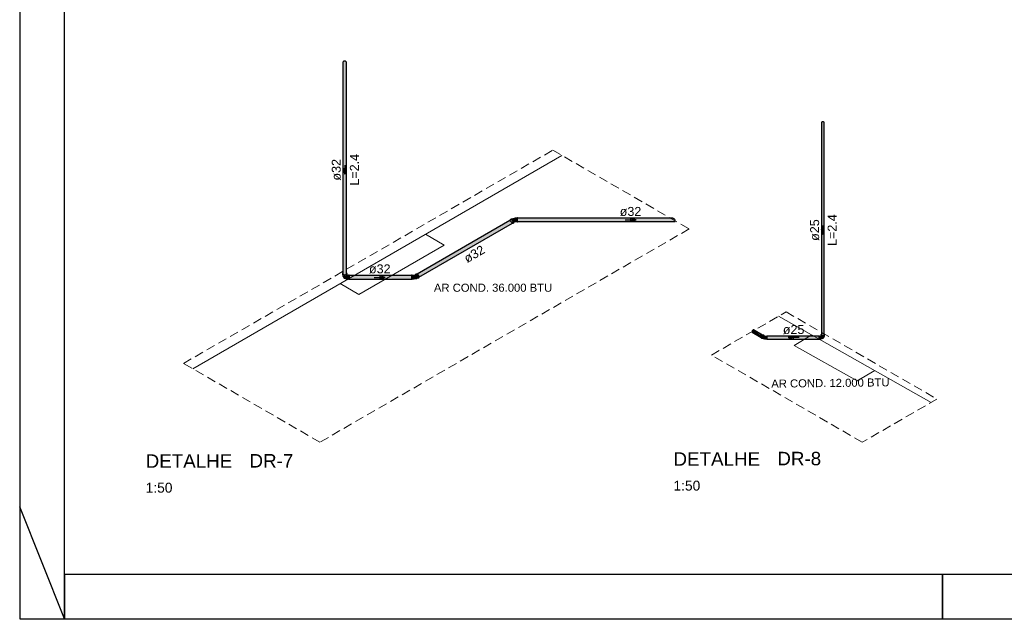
# Model space of a CAD drawing. Header units: millimetres. Extents: x 567 to 934, y -1 to 364.
# Tile 932 of 1056: x 874 to 896, y 60 to 73. Entities that reach past the tile are written whole.
import ezdxf

# ---------------------------------------------------------------- set-up
doc = ezdxf.new("R2010")
doc.units = ezdxf.units.MM
doc.header["$MEASUREMENT"] = 0
doc.linetypes.add('JIS_02_2.0', pattern=[0.3, 0.2, -0.1])
doc.linetypes.add('NULL', pattern=[0])
doc.layers.get('0').update_dxf_attribs({"lineweight": 18})
for name, color, linetype, lineweight in [('A-ANNO-NOTE', 7, 'Continuous', 13), ('A-WALL', 7, 'Continuous', 25), ('AF-Condutos Reúso', 200, 'Continuous', 25), ('AF-Conexões Reúso', 216, 'Continuous', 18), ('AF-Sentido conduto Reúso', 200, 'Continuous', 30), ('AF-Textos conduto Reúso', 7, 'Continuous', 9), ('DI-Área do detalhe', 10, 'JIS_02_2.0', 0), ('Q-SPCQ', 7, 'Continuous', 13), ('Textos', 7, 'Continuous', 9)]:
    doc.layers.add(name, color=color, linetype=linetype, lineweight=lineweight)
doc.layers.add('FOLHA_PADRÃO', color=7, linetype='Continuous')
doc.styles.add('Arial', font='arial.ttf')
doc.styles.add('ArialBlack', font='txt')

# ---------------------------------------------------------------- blocks, each defined once
blk = doc.blocks.new('A2')
at = {"layer": 'FOLHA_PADRÃO', "color": 1}
blk.add_line((1, -42), (0, -39.5), dxfattribs=at)
at = {"layer": 'FOLHA_PADRÃO', "color": 1, "linetype": 'Continuous'}
for p, q in [((1, -42), (1, -41)), ((20.6, -42.008), (20.6, -41.008))]:
    blk.add_line(p, q, dxfattribs=at)
for points in [[(0, -42), (59.4, -42), (59.4, 0), (0, 0), (0, -42)], [(1, -41), (1, -42)], [(20.6, -41.008), (20.6, -42.008)]]:
    blk.add_lwpolyline(points, dxfattribs=at)
at = {"layer": 'FOLHA_PADRÃO', "color": 6, "linetype": 'Continuous'}
blk.add_lwpolyline([(1, -1.008), (58.4, -1.008), (58.4, -41.008), (1, -41.008), (1, -1.008)], dxfattribs=at)

msp = doc.modelspace()

# ---------------------------------------------------------------- hatches: boundary and pattern name
at = {"layer": 'AF-Condutos Reúso', "linetype": 'Continuous'}
for points in [[(881.426, 67.708), (881.442, 67.705), (881.458, 67.706), (881.473, 67.71), (881.483, 67.717), (881.487, 72.446), (881.484, 72.456), (881.476, 72.463), (881.462, 72.469), (881.446, 72.47), (881.43, 72.468), (881.417, 72.462), (881.41, 72.453), (881.409, 72.444), (881.409, 67.724), (881.415, 72.435), (881.415, 67.715)], [(881.409, 67.724), (881.415, 67.715), (881.415, 72.435)], [(881.483, 67.717), (881.487, 67.726), (881.487, 72.446)], [(892.09, 66.382), (892.096, 66.387), (892.096, 66.355), (892.106, 71.085), (892.106, 66.35), (892.131, 66.349), (892.148, 66.359), (892.15, 71.102), (892.147, 71.109), (892.128, 71.118), (892.103, 71.116), (892.09, 71.104)], [(892.096, 66.355), (892.106, 66.35), (892.106, 71.085)], [(892.15, 66.382), (892.15, 71.102), (892.148, 66.388)], [(885.191, 68.859), (885.134, 68.916), (883.075, 67.727), (883.114, 67.66)], [(888.77, 68.967), (885.284, 68.967), (888.786, 68.961)], [(888.786, 68.961), (885.284, 68.961), (888.802, 68.95)], [(888.802, 68.95), (885.284, 68.95), (888.816, 68.935)], [(888.816, 68.935), (885.284, 68.935), (888.825, 68.919)], [(888.825, 68.919), (885.284, 68.919), (888.827, 68.904)], [(888.827, 68.904), (885.284, 68.904), (888.823, 68.894)], [(888.823, 68.894), (885.284, 68.894), (888.813, 68.889)], [(885.307, 68.961), (885.297, 68.961), (885.297, 68.95)], [(885.307, 68.919), (885.307, 68.935), (885.297, 68.919)], [(888.786, 68.961), (885.307, 68.967), (885.307, 68.961)], [(888.802, 68.95), (885.307, 68.961), (885.307, 68.95)], [(888.816, 68.935), (885.307, 68.95), (885.307, 68.935)], [(888.825, 68.919), (885.307, 68.935), (885.307, 68.919)], [(888.827, 68.904), (885.307, 68.919), (885.307, 68.904)], [(888.823, 68.894), (885.307, 68.904), (885.307, 68.894)], [(888.813, 68.889), (885.307, 68.894), (885.307, 68.889)], [(882.952, 67.681), (881.546, 67.686), (881.546, 67.681)], [(881.546, 67.686), (882.941, 67.681), (882.941, 67.686)], [(882.952, 67.669), (881.546, 67.681), (881.546, 67.669)], [(881.546, 67.681), (882.941, 67.669), (882.941, 67.681)], [(881.546, 67.681), (882.941, 67.681), (882.941, 67.681)], [(882.952, 67.654), (881.546, 67.669), (881.546, 67.654)], [(881.546, 67.669), (882.941, 67.654), (882.941, 67.669)], [(881.546, 67.669), (882.941, 67.669), (882.941, 67.669)], [(881.546, 67.654), (882.941, 67.654), (882.941, 67.654)], [(881.546, 67.654), (882.941, 67.638), (882.941, 67.654)], [(882.952, 67.638), (881.546, 67.654), (881.546, 67.638)], [(881.546, 67.638), (882.941, 67.638), (882.941, 67.638)], [(881.546, 67.638), (882.941, 67.624), (882.941, 67.638)], [(882.952, 67.623), (881.546, 67.638), (881.546, 67.623)], [(881.546, 67.623), (882.941, 67.623), (882.941, 67.623)], [(881.546, 67.623), (882.941, 67.613), (882.941, 67.623)], [(882.952, 67.613), (881.546, 67.623), (881.546, 67.613)], [(881.546, 67.613), (882.941, 67.608), (882.941, 67.613)], [(882.952, 67.608), (881.546, 67.613), (881.546, 67.608)], [(881.546, 67.608), (882.941, 67.608), (882.941, 67.608)], [(890.747, 66.32), (890.542, 66.45), (890.54, 66.439), (890.747, 66.319)], [(890.747, 66.319), (890.54, 66.439), (890.745, 66.312)], [(890.746, 66.312), (890.54, 66.439), (890.54, 66.429), (890.746, 66.311)], [(890.745, 66.308), (890.745, 66.311), (890.54, 66.429)], [(890.745, 66.307), (890.54, 66.429), (890.545, 66.423), (890.746, 66.307)], [(890.751, 66.331), (890.548, 66.462), (890.542, 66.45), (890.751, 66.33)], [(890.751, 66.33), (890.542, 66.45), (890.746, 66.321)], [(890.757, 66.342), (890.557, 66.471), (890.548, 66.462), (890.757, 66.341)], [(890.757, 66.341), (890.548, 66.462), (890.75, 66.332)], [(890.765, 66.351), (890.566, 66.476), (890.557, 66.471), (890.764, 66.351)], [(890.763, 66.351), (890.557, 66.471), (890.757, 66.343)], [(890.771, 66.357), (890.566, 66.476), (890.764, 66.352)], [(890.772, 66.357), (890.574, 66.476), (890.566, 66.476), (890.772, 66.357)], [(890.776, 66.36), (890.574, 66.476), (890.771, 66.358)], [(892.09, 66.383), (892.09, 66.361), (892.096, 66.355), (892.096, 66.385)], [(890.869, 66.331), (892.04, 66.329), (892.04, 66.331)], [(890.877, 66.329), (890.869, 66.329), (890.869, 66.323), (890.877, 66.323)], [(890.869, 66.329), (892.04, 66.323), (892.04, 66.329)], [(890.869, 66.322), (892.04, 66.312), (892.04, 66.323)], [(890.877, 66.322), (890.869, 66.322), (890.869, 66.312)], [(890.869, 66.312), (892.04, 66.3), (892.04, 66.312)], [(890.869, 66.299), (892.04, 66.287), (892.04, 66.3)], [(890.869, 66.287), (892.04, 66.277), (892.04, 66.287)], [(890.869, 66.277), (892.04, 66.271), (892.04, 66.277)], [(890.869, 66.271), (892.04, 66.27), (892.04, 66.271)], [(892.04, 66.329), (890.877, 66.331), (890.877, 66.329)], [(892.04, 66.323), (890.877, 66.329), (890.877, 66.323)], [(892.04, 66.323), (890.877, 66.323), (890.877, 66.322)], [(892.04, 66.312), (890.877, 66.322), (890.877, 66.312)], [(892.04, 66.3), (890.877, 66.312), (890.877, 66.3)], [(892.04, 66.312), (890.877, 66.312), (890.877, 66.312)], [(892.04, 66.3), (890.877, 66.3), (890.877, 66.299)], [(892.04, 66.287), (890.877, 66.299), (890.877, 66.287)], [(892.04, 66.277), (890.877, 66.287), (890.877, 66.277)], [(892.04, 66.271), (890.877, 66.277), (890.877, 66.271)], [(892.04, 66.27), (890.877, 66.271), (890.877, 66.27)]]:
    msp.add_hatch(color=201, dxfattribs=at).paths.add_polyline_path(points)
at = {"layer": 'AF-Conexões Reúso', "linetype": 'Continuous'}
for points in [[(885.19, 68.854), (885.208, 68.853), (885.215, 68.857), (885.225, 68.871), (885.221, 68.905), (885.207, 68.929), (885.189, 68.945), (885.17, 68.95), (885.155, 68.944), (885.144, 68.922), (885.158, 68.93), (885.202, 68.865), (885.149, 68.895), (885.195, 68.862)], [(885.181, 68.949), (885.216, 68.962), (885.208, 68.963)], [(885.216, 68.962), (885.184, 68.948), (885.201, 68.935), (885.232, 68.953)], [(885.203, 68.935), (885.209, 68.927), (885.239, 68.945)], [(885.254, 68.915), (885.248, 68.923), (885.239, 68.945), (885.209, 68.927), (885.22, 68.907)], [(885.216, 68.938), (885.239, 68.945), (885.232, 68.953), (885.212, 68.942)], [(885.248, 68.913), (885.221, 68.906), (885.223, 68.897)], [(885.255, 68.905), (885.254, 68.915), (885.223, 68.897)], [(885.251, 68.894), (885.255, 68.905), (885.227, 68.888), (885.225, 68.876)], [(885.246, 68.884), (885.254, 68.896), (885.225, 68.875)], [(885.229, 68.963), (885.236, 68.948), (885.248, 68.951), (885.248, 68.965)], [(885.235, 68.893), (885.248, 68.9), (885.237, 68.899)], [(885.297, 68.97), (885.297, 68.973), (885.248, 68.973), (885.248, 68.97)], [(885.248, 68.97), (885.274, 68.967), (885.284, 68.97)], [(885.284, 68.966), (885.259, 68.969), (885.248, 68.965), (885.284, 68.959)], [(885.284, 68.959), (885.248, 68.965), (885.248, 68.957), (885.284, 68.95)], [(885.248, 68.957), (885.248, 68.936), (885.297, 68.924), (885.297, 68.947)], [(885.284, 68.927), (885.248, 68.936), (885.251, 68.925)], [(885.297, 68.894), (885.297, 68.913), (885.248, 68.913), (885.248, 68.903)], [(885.248, 68.894), (885.284, 68.897), (885.248, 68.903)], [(885.25, 68.888), (885.297, 68.888), (885.297, 68.894), (885.254, 68.894)], [(885.251, 68.924), (885.284, 68.924), (885.284, 68.927)], [(885.254, 68.913), (885.297, 68.913), (885.297, 68.924), (885.251, 68.924)], [(885.297, 68.885), (885.297, 68.888), (885.252, 68.888)], [(885.254, 68.894), (885.284, 68.894), (885.284, 68.897)], [(885.284, 68.97), (885.284, 68.959), (885.297, 68.957), (885.297, 68.965)], [(885.297, 68.957), (885.284, 68.959), (885.284, 68.95), (885.297, 68.947)], [(885.307, 68.978), (885.297, 68.981), (885.297, 68.889), (885.307, 68.881)], [(881.493, 67.743), (881.499, 67.72), (881.485, 67.706), (881.448, 67.697), (881.404, 67.712), (881.397, 67.72), (881.402, 67.743), (881.397, 67.735), (881.397, 67.711), (881.411, 67.698), (881.434, 67.69), (881.461, 67.69), (881.485, 67.698), (881.499, 67.711), (881.501, 67.727)], [(881.402, 67.743), (881.397, 67.72), (881.407, 67.72), (881.404, 67.713), (881.418, 67.713), (881.412, 67.72), (881.409, 67.743)], [(881.404, 67.712), (881.448, 67.697), (881.485, 67.706), (881.433, 67.705)], [(881.404, 67.702), (881.404, 67.683), (881.409, 67.67), (881.409, 67.698)], [(881.409, 67.698), (881.409, 67.67), (881.415, 67.694)], [(881.496, 67.717), (881.492, 67.719), (881.473, 67.71), (881.478, 67.706)], [(881.479, 67.665), (881.491, 67.676), (881.491, 67.702), (881.486, 67.699)], [(881.479, 67.665), (881.485, 67.697), (881.479, 67.695)], [(881.487, 67.747), (881.484, 67.72), (881.499, 67.72), (881.494, 67.741)], [(881.546, 67.7), (881.536, 67.7), (881.536, 67.607), (881.546, 67.6)], [(882.952, 67.7), (882.941, 67.7), (882.941, 67.608), (882.952, 67.6)], [(883.006, 67.693), (883.05, 67.713), (883.044, 67.714)], [(883.024, 67.704), (883.038, 67.712), (883.06, 67.71), (883.023, 67.695), (883.044, 67.709), (883.023, 67.7), (883.015, 67.693), (883.047, 67.666), (883.056, 67.635), (883.055, 67.626), (883.04, 67.613), (883.047, 67.615), (883.082, 67.635), (883.09, 67.646), (883.092, 67.633), (883.069, 67.626), (883.078, 67.625), (883.093, 67.632), (883.103, 67.646), (883.103, 67.668), (883.093, 67.693), (883.077, 67.713), (883.057, 67.725), (883.033, 67.719)], [(883.023, 67.695), (883.06, 67.71), (883.052, 67.713)], [(883.083, 67.685), (883.052, 67.713), (883.045, 67.71)], [(881.409, 67.67), (881.416, 67.665), (881.416, 67.695)], [(881.416, 67.665), (881.424, 67.691), (881.417, 67.695)], [(881.48, 67.61), (881.491, 67.609), (881.489, 67.674), (881.461, 67.651), (881.457, 67.658), (881.422, 67.656), (881.417, 67.665), (881.425, 67.641), (881.445, 67.623)], [(881.418, 67.668), (881.426, 67.661), (881.426, 67.69)], [(881.427, 67.664), (881.435, 67.689), (881.426, 67.692)], [(881.427, 67.664), (881.436, 67.658), (881.446, 67.689), (881.437, 67.689)], [(881.437, 67.66), (881.448, 67.657), (881.448, 67.693)], [(881.449, 67.661), (881.458, 67.689), (881.448, 67.689)], [(881.449, 67.661), (881.459, 67.658), (881.459, 67.689)], [(881.468, 67.69), (881.459, 67.689), (881.459, 67.658)], [(881.47, 67.661), (881.477, 67.693), (881.47, 67.692), (881.46, 67.659)], [(881.479, 67.669), (881.479, 67.695), (881.471, 67.665)], [(881.492, 67.683), (881.491, 67.676), (881.536, 67.676)], [(881.491, 67.604), (881.536, 67.604), (881.536, 67.676), (881.491, 67.676)], [(881.494, 67.689), (881.492, 67.684), (881.536, 67.689), (881.536, 67.692)], [(881.536, 67.692), (881.494, 67.692), (881.492, 67.689)], [(881.492, 67.684), (881.536, 67.684), (881.536, 67.689)], [(881.492, 67.683), (881.536, 67.676), (881.536, 67.684)], [(882.941, 67.6), (882.952, 67.595), (882.941, 67.607)], [(882.952, 67.689), (883, 67.689), (883.001, 67.692), (882.952, 67.692)], [(883.001, 67.689), (882.952, 67.689), (882.952, 67.684), (883.001, 67.676)], [(882.978, 67.679), (882.952, 67.684), (882.952, 67.676), (882.978, 67.676)], [(882.952, 67.676), (882.952, 67.666), (882.978, 67.666), (882.978, 67.676)], [(882.952, 67.666), (882.952, 67.643), (882.978, 67.643), (882.978, 67.666)], [(882.952, 67.632), (882.978, 67.627), (882.978, 67.643), (882.952, 67.643)], [(882.978, 67.613), (882.978, 67.627), (882.952, 67.632), (882.952, 67.613)], [(883.001, 67.607), (883.001, 67.613), (882.952, 67.613), (882.952, 67.607)], [(882.952, 67.607), (882.952, 67.604), (883.001, 67.604), (883.001, 67.607)], [(883.001, 67.676), (882.978, 67.679), (882.978, 67.676)], [(882.978, 67.676), (882.978, 67.666), (883.001, 67.666), (883.001, 67.676)], [(882.978, 67.666), (882.978, 67.643), (883.001, 67.643), (883.001, 67.666)], [(882.978, 67.627), (883.001, 67.622), (883.001, 67.643), (882.978, 67.643)], [(883.001, 67.613), (883.001, 67.622), (882.978, 67.627), (882.978, 67.613)], [(883.001, 67.659), (883.001, 67.675), (882.995, 67.661)], [(883.031, 67.614), (883.04, 67.613), (883.05, 67.622), (883.052, 67.637), (883.047, 67.666), (883.027, 67.686), (883.001, 67.687), (883.001, 67.617), (883.018, 67.616), (883.012, 67.621), (883.02, 67.628), (883.02, 67.619), (883.001, 67.617), (883.001, 67.611)], [(883.068, 67.627), (883.092, 67.633), (883.092, 67.644)], [(892.09, 66.382), (892.078, 66.366), (892.09, 66.361)], [(892.15, 66.382), (892.148, 66.36), (892.094, 66.357), (892.135, 66.351), (892.118, 66.348), (892.08, 66.36), (892.084, 66.347), (892.109, 66.336), (892.131, 66.336), (892.155, 66.346), (892.161, 66.366)], [(892.089, 66.37), (892.141, 66.387), (892.099, 66.387)], [(890.775, 66.285), (890.752, 66.297), (890.752, 66.314), (890.766, 66.343), (890.783, 66.355), (890.782, 66.362), (890.76, 66.346), (890.749, 66.327), (890.745, 66.308), (890.749, 66.293)], [(890.804, 66.355), (890.788, 66.359), (890.766, 66.343), (890.757, 66.323), (890.759, 66.295), (890.788, 66.279), (890.785, 66.299), (890.792, 66.315), (890.816, 66.333)], [(890.829, 66.323), (890.789, 66.301), (890.787, 66.29)], [(890.805, 66.275), (890.829, 66.271), (890.829, 66.291), (890.818, 66.285), (890.817, 66.277), (890.829, 66.291), (890.829, 66.331), (890.811, 66.331), (890.815, 66.32), (890.804, 66.326), (890.797, 66.319), (890.789, 66.302), (890.789, 66.286)], [(890.829, 66.322), (890.791, 66.282), (890.792, 66.281)], [(890.8, 66.277), (890.829, 66.307), (890.829, 66.32)], [(890.869, 66.333), (890.869, 66.335), (890.829, 66.335)], [(890.829, 66.323), (890.869, 66.323), (890.869, 66.329), (890.848, 66.331), (890.869, 66.333), (890.829, 66.335)], [(890.829, 66.323), (890.829, 66.307), (890.869, 66.307), (890.869, 66.315)], [(890.869, 66.289), (890.869, 66.307), (890.829, 66.307), (890.829, 66.289)], [(890.869, 66.281), (890.869, 66.289), (890.829, 66.289), (890.829, 66.281)], [(890.869, 66.274), (890.869, 66.281), (890.829, 66.281), (890.829, 66.274)], [(890.869, 66.274), (890.829, 66.274), (890.829, 66.269), (890.869, 66.269), (890.869, 66.274), (890.84, 66.273)], [(890.829, 66.269), (890.829, 66.266), (890.869, 66.266), (890.869, 66.269)], [(890.84, 66.323), (890.84, 66.321), (890.869, 66.315), (890.869, 66.323)], [(890.876, 66.335), (890.869, 66.335), (890.869, 66.27), (890.877, 66.263)], [(892.049, 66.342), (892.04, 66.342), (892.049, 66.327)], [(892.04, 66.335), (892.04, 66.277), (892.049, 66.269), (892.049, 66.327)], [(892.04, 66.26), (892.049, 66.26), (892.04, 66.269)], [(892.085, 66.335), (892.049, 66.335), (892.049, 66.333), (892.08, 66.33)], [(892.085, 66.269), (892.085, 66.329), (892.049, 66.333), (892.049, 66.274)], [(892.049, 66.266), (892.085, 66.266), (892.085, 66.269), (892.049, 66.274)], [(892.085, 66.33), (892.09, 66.32), (892.093, 66.336)], [(892.099, 66.273), (892.119, 66.282), (892.137, 66.295), (892.147, 66.317), (892.101, 66.308), (892.085, 66.319), (892.085, 66.273)], [(892.094, 66.34), (892.09, 66.32), (892.095, 66.315)], [(892.095, 66.339), (892.095, 66.315), (892.101, 66.337)], [(892.101, 66.338), (892.095, 66.315), (892.102, 66.312)], [(892.102, 66.336), (892.102, 66.312), (892.11, 66.336)], [(892.11, 66.336), (892.102, 66.312), (892.111, 66.31), (892.119, 66.335)], [(892.111, 66.312), (892.129, 66.31), (892.129, 66.336), (892.12, 66.335)], [(892.136, 66.337), (892.129, 66.31), (892.137, 66.312)], [(892.136, 66.336), (892.131, 66.336), (892.129, 66.31)], [(892.143, 66.339), (892.137, 66.312), (892.144, 66.315), (892.149, 66.342)], [(892.143, 66.339), (892.137, 66.337), (892.137, 66.312)], [(892.153, 66.345), (892.151, 66.343), (892.15, 66.32), (892.153, 66.324)]]:
    msp.add_hatch(color=213, dxfattribs=at).paths.add_polyline_path(points)

# ---------------------------------------------------------------- linework, layer by layer
at = {"layer": 'A-WALL', "color": 8, "lineweight": 5}
for p, q in [((878.055, 65.608), (886.297, 70.367)), ((891.134, 66.78), (894.542, 64.858))]:
    msp.add_line(p, q, dxfattribs=at)
at = {"layer": 'AF-Condutos Reúso'}
for p, q in [((881.41, 72.453), (881.409, 72.444)), ((881.409, 72.444), (881.409, 67.724)), ((881.417, 72.462), (881.41, 72.453)), ((881.43, 72.468), (881.417, 72.462)), ((881.446, 72.47), (881.43, 72.468)), ((881.462, 72.469), (881.446, 72.47)), ((881.476, 72.463), (881.462, 72.469)), ((881.484, 72.456), (881.476, 72.463)), ((881.487, 72.446), (881.484, 72.456)), ((881.487, 67.747), (881.487, 72.446)), ((892.094, 71.11), (892.09, 71.104)), ((892.09, 71.104), (892.09, 66.369)), ((892.103, 71.116), (892.094, 71.11)), ((892.115, 71.118), (892.103, 71.116)), ((892.128, 71.118), (892.115, 71.118)), ((892.139, 71.115), (892.128, 71.118)), ((892.147, 71.109), (892.139, 71.115)), ((892.15, 71.102), (892.147, 71.109)), ((892.15, 66.385), (892.15, 71.102)), ((885.134, 68.916), (883.065, 67.721)), ((883.104, 67.654), (885.191, 68.859)), ((885.191, 68.859), (885.134, 68.916)), ((885.187, 68.947), (885.144, 68.922)), ((888.77, 68.967), (885.284, 68.967)), ((885.307, 68.889), (888.813, 68.889)), ((888.781, 68.963), (888.77, 68.967)), ((888.786, 68.961), (888.781, 68.963)), ((888.797, 68.954), (888.786, 68.961)), ((888.802, 68.95), (888.797, 68.954)), ((888.812, 68.94), (888.802, 68.95)), ((888.816, 68.935), (888.812, 68.94)), ((888.813, 68.889), (888.816, 68.891)), ((888.822, 68.924), (888.816, 68.935)), ((888.816, 68.891), (888.823, 68.894)), ((888.825, 68.919), (888.822, 68.924)), ((888.823, 68.894), (888.824, 68.897)), ((888.824, 68.897), (888.827, 68.904)), ((888.827, 68.909), (888.825, 68.919)), ((888.827, 68.904), (888.827, 68.909)), ((881.409, 67.724), (881.415, 67.715)), ((881.415, 67.715), (881.426, 67.708)), ((881.426, 67.708), (881.442, 67.705)), ((881.442, 67.705), (881.458, 67.706)), ((881.458, 67.706), (881.473, 67.71)), ((881.473, 67.71), (881.483, 67.717)), ((881.483, 67.717), (881.487, 67.726)), ((881.487, 67.726), (881.487, 67.747)), ((883.114, 67.66), (883.075, 67.727)), ((881.546, 67.686), (881.546, 67.681)), ((882.941, 67.686), (881.546, 67.686)), ((881.546, 67.681), (881.546, 67.669)), ((881.546, 67.669), (881.546, 67.654)), ((881.546, 67.654), (881.546, 67.638)), ((881.546, 67.638), (881.546, 67.623)), ((881.546, 67.623), (881.546, 67.613)), ((881.546, 67.613), (881.546, 67.608)), ((881.546, 67.608), (882.941, 67.608)), ((890.542, 66.45), (890.54, 66.442)), ((890.54, 66.442), (890.54, 66.439)), ((890.54, 66.439), (890.54, 66.432)), ((890.54, 66.432), (890.54, 66.429)), ((890.54, 66.429), (890.544, 66.424)), ((890.544, 66.453), (890.542, 66.45)), ((890.548, 66.462), (890.544, 66.453)), ((890.544, 66.424), (890.545, 66.423)), ((890.545, 66.423), (890.746, 66.307)), ((890.55, 66.464), (890.548, 66.462)), ((890.557, 66.471), (890.55, 66.464)), ((890.559, 66.472), (890.557, 66.471)), ((890.566, 66.476), (890.559, 66.472)), ((890.568, 66.476), (890.566, 66.476)), ((890.574, 66.476), (890.568, 66.476)), ((890.776, 66.36), (890.574, 66.476)), ((892.15, 66.382), (892.15, 66.385)), ((892.15, 66.382), (892.15, 66.382)), ((892.15, 66.367), (892.15, 66.382)), ((890.776, 66.36), (890.776, 66.36)), ((892.04, 66.331), (890.877, 66.331)), ((890.877, 66.27), (892.04, 66.27)), ((892.04, 66.329), (892.04, 66.331)), ((892.04, 66.323), (892.04, 66.329)), ((892.04, 66.312), (892.04, 66.323)), ((892.04, 66.3), (892.04, 66.312)), ((892.04, 66.287), (892.04, 66.3)), ((892.04, 66.277), (892.04, 66.287)), ((892.04, 66.271), (892.04, 66.277)), ((892.04, 66.27), (892.04, 66.271)), ((892.09, 66.369), (892.09, 66.361)), ((892.09, 66.361), (892.096, 66.355)), ((892.096, 66.355), (892.106, 66.35)), ((892.106, 66.35), (892.118, 66.348)), ((892.118, 66.348), (892.131, 66.349)), ((892.131, 66.349), (892.141, 66.353)), ((892.141, 66.353), (892.148, 66.359)), ((892.148, 66.359), (892.15, 66.367))]:
    msp.add_line(p, q, dxfattribs=at)
at = {"layer": 'AF-Conexões Reúso'}
for p, q in [((885.145, 68.93), (885.144, 68.922)), ((885.149, 68.938), (885.145, 68.93)), ((885.155, 68.944), (885.149, 68.938)), ((885.162, 68.948), (885.155, 68.944)), ((885.17, 68.95), (885.162, 68.948)), ((885.179, 68.95), (885.17, 68.95)), ((885.181, 68.949), (885.179, 68.95)), ((885.202, 68.961), (885.181, 68.949)), ((885.186, 68.946), (885.181, 68.949)), ((885.183, 68.855), (885.188, 68.853)), ((885.187, 68.946), (885.186, 68.946)), ((885.189, 68.945), (885.187, 68.946)), ((885.188, 68.853), (885.191, 68.851)), ((885.198, 68.938), (885.189, 68.945)), ((885.191, 68.851), (885.2, 68.85)), ((885.207, 68.929), (885.198, 68.938)), ((885.2, 68.85), (885.208, 68.853)), ((885.208, 68.963), (885.202, 68.961)), ((885.215, 68.918), (885.207, 68.929)), ((885.216, 68.962), (885.208, 68.963)), ((885.208, 68.853), (885.215, 68.857)), ((885.221, 68.905), (885.215, 68.918)), ((885.215, 68.857), (885.221, 68.862)), ((885.218, 68.961), (885.216, 68.962)), ((885.221, 68.963), (885.218, 68.961)), ((885.224, 68.959), (885.218, 68.961)), ((885.235, 68.965), (885.221, 68.963)), ((885.225, 68.893), (885.221, 68.905)), ((885.221, 68.862), (885.225, 68.871)), ((885.232, 68.953), (885.224, 68.959)), ((885.226, 68.881), (885.225, 68.893)), ((885.225, 68.872), (885.246, 68.884)), ((885.225, 68.872), (885.226, 68.879)), ((885.225, 68.871), (885.225, 68.872)), ((885.226, 68.879), (885.226, 68.881)), ((885.226, 68.879), (885.226, 68.879)), ((885.239, 68.945), (885.232, 68.953)), ((885.248, 68.967), (885.235, 68.965)), ((885.246, 68.935), (885.239, 68.945)), ((885.248, 68.932), (885.246, 68.935)), ((885.246, 68.885), (885.248, 68.886)), ((885.246, 68.884), (885.246, 68.885)), ((885.248, 68.973), (885.248, 68.97)), ((885.297, 68.973), (885.248, 68.973)), ((885.248, 68.97), (885.248, 68.967)), ((885.248, 68.967), (885.248, 68.965)), ((885.248, 68.965), (885.248, 68.967)), ((885.248, 68.965), (885.248, 68.957)), ((885.248, 68.96), (885.248, 68.965)), ((885.248, 68.955), (885.248, 68.96)), ((885.248, 68.957), (885.248, 68.947)), ((885.248, 68.951), (885.248, 68.955)), ((885.248, 68.94), (885.248, 68.951)), ((885.248, 68.947), (885.248, 68.936)), ((885.248, 68.934), (885.248, 68.94)), ((885.248, 68.936), (885.248, 68.932)), ((885.248, 68.932), (885.248, 68.934)), ((885.251, 68.925), (885.248, 68.932)), ((885.248, 68.924), (885.248, 68.913)), ((885.248, 68.913), (885.248, 68.903)), ((885.248, 68.903), (885.248, 68.894)), ((885.248, 68.894), (885.248, 68.889)), ((885.248, 68.889), (885.248, 68.888)), ((885.248, 68.886), (885.251, 68.889)), ((885.248, 68.888), (885.248, 68.886)), ((885.248, 68.886), (885.248, 68.885)), ((885.248, 68.885), (885.248, 68.885)), ((885.248, 68.885), (885.249, 68.885)), ((885.249, 68.885), (885.297, 68.885)), ((885.254, 68.915), (885.251, 68.925)), ((885.251, 68.889), (885.254, 68.896)), ((885.255, 68.905), (885.254, 68.915)), ((885.254, 68.9), (885.255, 68.905)), ((885.254, 68.896), (885.254, 68.9)), ((885.297, 68.981), (885.297, 68.978)), ((885.307, 68.981), (885.297, 68.981)), ((885.297, 68.978), (885.297, 68.971)), ((885.297, 68.97), (885.297, 68.973)), ((885.297, 68.971), (885.297, 68.967)), ((885.297, 68.967), (885.297, 68.97)), ((885.297, 68.965), (885.297, 68.967)), ((885.297, 68.967), (885.297, 68.962)), ((885.297, 68.957), (885.297, 68.965)), ((885.297, 68.962), (885.297, 68.95)), ((885.297, 68.947), (885.297, 68.957)), ((885.297, 68.95), (885.297, 68.937)), ((885.297, 68.936), (885.297, 68.947)), ((885.297, 68.937), (885.297, 68.924)), ((885.297, 68.924), (885.297, 68.936)), ((885.297, 68.913), (885.297, 68.924)), ((885.297, 68.924), (885.297, 68.91)), ((885.297, 68.903), (885.297, 68.913)), ((885.297, 68.91), (885.297, 68.898)), ((885.297, 68.894), (885.297, 68.903)), ((885.297, 68.898), (885.297, 68.889)), ((885.297, 68.889), (885.297, 68.894)), ((885.297, 68.888), (885.297, 68.889)), ((885.297, 68.889), (885.297, 68.888)), ((885.297, 68.888), (885.297, 68.885)), ((885.297, 68.885), (885.297, 68.888)), ((885.297, 68.885), (885.297, 68.881)), ((885.297, 68.881), (885.297, 68.876)), ((885.297, 68.876), (885.307, 68.876)), ((885.307, 68.978), (885.307, 68.981)), ((885.307, 68.971), (885.307, 68.978)), ((885.307, 68.967), (885.307, 68.971)), ((885.307, 68.962), (885.307, 68.967)), ((885.307, 68.95), (885.307, 68.962)), ((885.307, 68.937), (885.307, 68.95)), ((885.307, 68.924), (885.307, 68.937)), ((885.307, 68.91), (885.307, 68.924)), ((885.307, 68.898), (885.307, 68.91)), ((885.307, 68.889), (885.307, 68.898)), ((885.307, 68.888), (885.307, 68.889)), ((885.307, 68.881), (885.307, 68.888)), ((885.307, 68.876), (885.307, 68.881)), ((881.397, 67.735), (881.395, 67.727)), ((881.395, 67.727), (881.395, 67.719)), ((881.395, 67.719), (881.397, 67.711)), ((881.402, 67.743), (881.397, 67.735)), ((881.397, 67.711), (881.402, 67.704)), ((881.409, 67.748), (881.402, 67.743)), ((881.402, 67.704), (881.404, 67.703)), ((881.404, 67.703), (881.411, 67.698)), ((881.404, 67.703), (881.404, 67.683)), ((881.411, 67.698), (881.422, 67.693)), ((881.474, 67.693), (881.485, 67.698)), ((881.485, 67.698), (881.492, 67.703)), ((881.493, 67.743), (881.487, 67.747)), ((881.492, 67.703), (881.493, 67.704)), ((881.492, 67.692), (881.492, 67.703)), ((881.499, 67.735), (881.493, 67.743)), ((881.493, 67.704), (881.499, 67.711)), ((881.501, 67.727), (881.499, 67.735)), ((881.499, 67.711), (881.501, 67.719)), ((881.501, 67.719), (881.501, 67.727)), ((881.536, 67.7), (881.536, 67.697)), ((881.546, 67.7), (881.536, 67.7)), ((881.536, 67.697), (881.536, 67.69)), ((881.546, 67.697), (881.546, 67.7)), ((881.546, 67.69), (881.546, 67.697)), ((882.941, 67.7), (882.941, 67.697)), ((882.952, 67.7), (882.941, 67.7)), ((882.941, 67.697), (882.941, 67.69)), ((882.952, 67.697), (882.952, 67.7)), ((882.952, 67.69), (882.952, 67.697)), ((883.022, 67.703), (883.006, 67.693)), ((883.023, 67.703), (883.022, 67.703)), ((883.024, 67.704), (883.023, 67.703)), ((883.038, 67.712), (883.024, 67.704)), ((883.025, 67.708), (883.024, 67.705)), ((883.024, 67.705), (883.024, 67.704)), ((883.028, 67.713), (883.025, 67.708)), ((883.029, 67.715), (883.028, 67.713)), ((883.033, 67.719), (883.029, 67.715)), ((883.041, 67.723), (883.033, 67.719)), ((883.044, 67.714), (883.038, 67.712)), ((883.048, 67.725), (883.041, 67.723)), ((883.05, 67.713), (883.044, 67.714)), ((883.057, 67.725), (883.048, 67.725)), ((883.052, 67.713), (883.05, 67.713)), ((883.06, 67.71), (883.052, 67.713)), ((883.065, 67.721), (883.057, 67.725)), ((883.068, 67.704), (883.06, 67.71)), ((883.067, 67.721), (883.065, 67.721)), ((883.077, 67.713), (883.067, 67.721)), ((883.075, 67.696), (883.068, 67.704)), ((883.082, 67.686), (883.075, 67.696)), ((883.086, 67.704), (883.077, 67.713)), ((883.093, 67.693), (883.086, 67.704)), ((881.404, 67.683), (881.405, 67.676)), ((881.405, 67.676), (881.409, 67.67)), ((881.409, 67.67), (881.411, 67.669)), ((881.411, 67.669), (881.416, 67.665)), ((881.411, 67.669), (881.413, 67.663)), ((881.413, 67.663), (881.418, 67.652)), ((881.416, 67.665), (881.426, 67.661)), ((881.418, 67.652), (881.425, 67.641)), ((881.422, 67.693), (881.434, 67.69)), ((881.425, 67.641), (881.431, 67.635)), ((881.426, 67.661), (881.436, 67.658)), ((881.431, 67.635), (881.437, 67.629)), ((881.434, 67.69), (881.448, 67.689)), ((881.436, 67.658), (881.448, 67.657)), ((881.437, 67.629), (881.445, 67.623)), ((881.445, 67.623), (881.452, 67.619)), ((881.448, 67.689), (881.461, 67.69)), ((881.448, 67.657), (881.459, 67.658)), ((881.452, 67.619), (881.454, 67.618)), ((881.454, 67.618), (881.463, 67.614)), ((881.459, 67.658), (881.47, 67.661)), ((881.461, 67.69), (881.474, 67.693)), ((881.463, 67.614), (881.477, 67.611)), ((881.47, 67.661), (881.479, 67.665)), ((881.477, 67.611), (881.48, 67.61)), ((881.479, 67.665), (881.483, 67.668)), ((881.48, 67.61), (881.491, 67.609)), ((881.483, 67.668), (881.486, 67.67)), ((881.486, 67.67), (881.491, 67.676)), ((881.491, 67.684), (881.491, 67.678)), ((881.491, 67.679), (881.492, 67.683)), ((881.491, 67.678), (881.491, 67.679)), ((881.491, 67.676), (881.491, 67.678)), ((881.491, 67.677), (881.491, 67.678)), ((881.491, 67.678), (881.491, 67.676)), ((881.491, 67.676), (881.491, 67.677)), ((881.491, 67.671), (881.491, 67.676)), ((881.491, 67.676), (881.491, 67.666)), ((881.491, 67.658), (881.491, 67.671)), ((881.491, 67.666), (881.491, 67.655)), ((881.491, 67.651), (881.491, 67.658)), ((881.491, 67.655), (881.491, 67.643)), ((881.491, 67.644), (881.491, 67.651)), ((881.491, 67.631), (881.491, 67.644)), ((881.491, 67.643), (881.491, 67.632)), ((881.491, 67.632), (881.491, 67.622)), ((881.491, 67.626), (881.491, 67.631)), ((881.491, 67.62), (881.491, 67.626)), ((881.491, 67.622), (881.491, 67.613)), ((881.491, 67.616), (881.491, 67.62)), ((881.491, 67.612), (881.491, 67.616)), ((881.491, 67.613), (881.491, 67.607)), ((881.491, 67.61), (881.491, 67.612)), ((881.491, 67.609), (881.491, 67.61)), ((881.491, 67.607), (881.491, 67.604)), ((881.491, 67.604), (881.536, 67.604)), ((881.492, 67.683), (881.492, 67.692)), ((881.494, 67.692), (881.492, 67.692)), ((881.536, 67.692), (881.494, 67.692)), ((881.536, 67.689), (881.536, 67.692)), ((881.536, 67.69), (881.536, 67.681)), ((881.536, 67.684), (881.536, 67.689)), ((881.536, 67.676), (881.536, 67.684)), ((881.536, 67.681), (881.536, 67.669)), ((881.536, 67.666), (881.536, 67.676)), ((881.536, 67.669), (881.536, 67.656)), ((881.536, 67.655), (881.536, 67.666)), ((881.536, 67.656), (881.536, 67.643)), ((881.536, 67.643), (881.536, 67.655)), ((881.536, 67.632), (881.536, 67.643)), ((881.536, 67.643), (881.536, 67.629)), ((881.536, 67.622), (881.536, 67.632)), ((881.536, 67.629), (881.536, 67.617)), ((881.536, 67.613), (881.536, 67.622)), ((881.536, 67.617), (881.536, 67.607)), ((881.536, 67.607), (881.536, 67.613)), ((881.536, 67.607), (881.536, 67.604)), ((881.536, 67.604), (881.536, 67.607)), ((881.536, 67.604), (881.536, 67.6)), ((881.536, 67.6), (881.536, 67.595)), ((881.536, 67.595), (881.546, 67.595)), ((881.546, 67.681), (881.546, 67.69)), ((881.546, 67.669), (881.546, 67.681)), ((881.546, 67.656), (881.546, 67.669)), ((881.546, 67.643), (881.546, 67.656)), ((881.546, 67.629), (881.546, 67.643)), ((881.546, 67.617), (881.546, 67.629)), ((881.546, 67.607), (881.546, 67.617)), ((881.546, 67.6), (881.546, 67.607)), ((881.546, 67.595), (881.546, 67.6)), ((882.941, 67.69), (882.941, 67.686)), ((882.941, 67.686), (882.941, 67.681)), ((882.941, 67.681), (882.941, 67.669)), ((882.941, 67.669), (882.941, 67.656)), ((882.941, 67.656), (882.941, 67.643)), ((882.941, 67.643), (882.941, 67.629)), ((882.941, 67.629), (882.941, 67.617)), ((882.941, 67.617), (882.941, 67.608)), ((882.941, 67.608), (882.941, 67.607)), ((882.941, 67.607), (882.941, 67.6)), ((882.941, 67.6), (882.941, 67.595)), ((882.941, 67.595), (882.952, 67.595)), ((882.952, 67.692), (882.952, 67.689)), ((883.001, 67.692), (882.952, 67.692)), ((882.952, 67.686), (882.952, 67.69)), ((882.952, 67.689), (882.952, 67.686)), ((882.952, 67.686), (882.952, 67.684)), ((882.952, 67.681), (882.952, 67.686)), ((882.952, 67.684), (882.952, 67.676)), ((882.952, 67.669), (882.952, 67.681)), ((882.952, 67.676), (882.952, 67.666)), ((882.952, 67.656), (882.952, 67.669)), ((882.952, 67.666), (882.952, 67.655)), ((882.952, 67.643), (882.952, 67.656)), ((882.952, 67.655), (882.952, 67.643)), ((882.952, 67.643), (882.952, 67.632)), ((882.952, 67.629), (882.952, 67.643)), ((882.952, 67.632), (882.952, 67.622)), ((882.952, 67.617), (882.952, 67.629)), ((882.952, 67.622), (882.952, 67.613)), ((882.952, 67.608), (882.952, 67.617)), ((882.952, 67.613), (882.952, 67.608)), ((882.952, 67.608), (882.952, 67.607)), ((882.952, 67.607), (882.952, 67.608)), ((882.952, 67.607), (882.952, 67.604)), ((882.952, 67.604), (882.952, 67.607)), ((882.952, 67.604), (883.001, 67.604)), ((882.952, 67.6), (882.952, 67.604)), ((882.952, 67.595), (882.952, 67.6)), ((883.001, 67.69), (883.001, 67.692)), ((883.003, 67.691), (883.001, 67.69)), ((883.001, 67.689), (883.001, 67.69)), ((883.001, 67.686), (883.001, 67.689)), ((883.007, 67.689), (883.001, 67.687)), ((883.001, 67.687), (883.001, 67.686)), ((883.001, 67.684), (883.001, 67.686)), ((883.001, 67.686), (883.001, 67.682)), ((883.001, 67.676), (883.001, 67.684)), ((883.001, 67.682), (883.001, 67.676)), ((883.001, 67.666), (883.001, 67.676)), ((883.001, 67.676), (883.001, 67.667)), ((883.001, 67.667), (883.001, 67.657)), ((883.001, 67.655), (883.001, 67.666)), ((883.001, 67.657), (883.001, 67.646)), ((883.001, 67.643), (883.001, 67.655)), ((883.001, 67.646), (883.001, 67.635)), ((883.001, 67.632), (883.001, 67.643)), ((883.001, 67.635), (883.001, 67.625)), ((883.001, 67.622), (883.001, 67.632)), ((883.001, 67.625), (883.001, 67.617)), ((883.001, 67.613), (883.001, 67.622)), ((883.001, 67.617), (883.001, 67.611)), ((883.001, 67.607), (883.001, 67.613)), ((883.001, 67.611), (883.001, 67.609)), ((883.001, 67.609), (883.016, 67.611)), ((883.001, 67.604), (883.001, 67.607)), ((883.006, 67.693), (883.003, 67.691)), ((883.015, 67.689), (883.007, 67.689)), ((883.02, 67.687), (883.015, 67.689)), ((883.016, 67.611), (883.029, 67.614)), ((883.024, 67.686), (883.02, 67.687)), ((883.033, 67.679), (883.024, 67.686)), ((883.024, 67.686), (883.024, 67.686)), ((883.029, 67.614), (883.029, 67.614)), ((883.029, 67.614), (883.031, 67.614)), ((883.031, 67.614), (883.033, 67.615)), ((883.031, 67.614), (883.033, 67.613)), ((883.04, 67.67), (883.033, 67.679)), ((883.033, 67.615), (883.04, 67.618)), ((883.033, 67.613), (883.04, 67.613)), ((883.047, 67.659), (883.04, 67.67)), ((883.04, 67.618), (883.047, 67.621)), ((883.04, 67.613), (883.047, 67.615)), ((883.051, 67.648), (883.047, 67.659)), ((883.047, 67.621), (883.051, 67.628)), ((883.047, 67.615), (883.068, 67.627)), ((883.052, 67.637), (883.051, 67.648)), ((883.051, 67.628), (883.052, 67.637)), ((883.068, 67.627), (883.082, 67.635)), ((883.068, 67.627), (883.069, 67.626)), ((883.069, 67.626), (883.078, 67.625)), ((883.078, 67.625), (883.086, 67.628)), ((883.087, 67.676), (883.082, 67.686)), ((883.082, 67.635), (883.087, 67.64)), ((883.086, 67.628), (883.093, 67.632)), ((883.09, 67.665), (883.087, 67.676)), ((883.087, 67.64), (883.09, 67.646)), ((883.091, 67.655), (883.09, 67.665)), ((883.09, 67.646), (883.091, 67.655)), ((883.09, 67.646), (883.09, 67.646)), ((883.099, 67.68), (883.093, 67.693)), ((883.093, 67.632), (883.099, 67.637)), ((883.103, 67.668), (883.099, 67.68)), ((883.099, 67.637), (883.103, 67.646)), ((883.104, 67.656), (883.103, 67.668)), ((883.103, 67.646), (883.104, 67.654)), ((883.104, 67.654), (883.104, 67.656)), ((892.084, 66.378), (892.08, 66.373)), ((892.088, 66.381), (892.084, 66.378)), ((892.09, 66.382), (892.088, 66.381)), ((892.154, 66.379), (892.15, 66.382)), ((892.156, 66.378), (892.154, 66.379)), ((892.16, 66.372), (892.156, 66.378)), ((890.746, 66.318), (890.745, 66.308)), ((890.745, 66.308), (890.746, 66.307)), ((890.749, 66.327), (890.746, 66.318)), ((890.746, 66.307), (890.746, 66.3)), ((890.746, 66.3), (890.749, 66.293)), ((890.754, 66.337), (890.749, 66.327)), ((890.749, 66.293), (890.754, 66.289)), ((890.76, 66.346), (890.754, 66.337)), ((890.754, 66.289), (890.76, 66.286)), ((890.757, 66.315), (890.756, 66.308)), ((890.756, 66.308), (890.757, 66.301)), ((890.759, 66.324), (890.757, 66.315)), ((890.757, 66.301), (890.757, 66.3)), ((890.757, 66.3), (890.759, 66.295)), ((890.763, 66.332), (890.759, 66.324)), ((890.759, 66.295), (890.763, 66.292)), ((890.767, 66.354), (890.76, 66.346)), ((890.76, 66.286), (890.766, 66.284)), ((890.768, 66.339), (890.763, 66.332)), ((890.763, 66.292), (890.775, 66.285)), ((890.766, 66.284), (890.773, 66.285)), ((890.775, 66.359), (890.767, 66.354)), ((890.774, 66.346), (890.768, 66.339)), ((890.773, 66.285), (890.775, 66.285)), ((890.781, 66.35), (890.774, 66.346)), ((890.776, 66.36), (890.775, 66.359)), ((890.775, 66.285), (890.792, 66.275)), ((890.782, 66.362), (890.776, 66.36)), ((890.787, 66.353), (890.781, 66.35)), ((890.79, 66.363), (890.782, 66.362)), ((890.793, 66.354), (890.787, 66.353)), ((890.787, 66.353), (890.787, 66.353)), ((890.789, 66.302), (890.788, 66.293)), ((890.788, 66.293), (890.789, 66.286)), ((890.792, 66.311), (890.789, 66.302)), ((890.789, 66.286), (890.792, 66.281)), ((890.796, 66.361), (890.79, 66.363)), ((890.797, 66.319), (890.792, 66.311)), ((890.792, 66.281), (890.797, 66.278)), ((890.792, 66.275), (890.797, 66.274)), ((890.798, 66.352), (890.793, 66.354)), ((890.802, 66.358), (890.796, 66.361)), ((890.804, 66.326), (890.797, 66.319)), ((890.797, 66.278), (890.805, 66.275)), ((890.797, 66.274), (890.803, 66.274)), ((890.809, 66.345), (890.798, 66.352)), ((890.806, 66.354), (890.802, 66.358)), ((890.803, 66.274), (890.804, 66.275)), ((890.809, 66.33), (890.804, 66.326)), ((890.804, 66.275), (890.805, 66.275)), ((890.805, 66.275), (890.806, 66.275)), ((890.809, 66.347), (890.806, 66.354)), ((890.806, 66.275), (890.817, 66.272)), ((890.806, 66.275), (890.806, 66.275)), ((890.809, 66.345), (890.809, 66.347)), ((890.811, 66.345), (890.809, 66.345)), ((890.811, 66.331), (890.809, 66.33)), ((890.827, 66.336), (890.811, 66.345)), ((890.818, 66.334), (890.811, 66.331)), ((890.817, 66.272), (890.829, 66.271)), ((890.824, 66.333), (890.818, 66.334)), ((890.829, 66.332), (890.824, 66.333)), ((890.829, 66.334), (890.827, 66.336)), ((890.869, 66.335), (890.829, 66.335)), ((890.829, 66.335), (890.829, 66.334)), ((890.829, 66.334), (890.829, 66.333)), ((890.83, 66.332), (890.829, 66.334)), ((890.829, 66.333), (890.829, 66.332)), ((890.829, 66.332), (890.829, 66.331)), ((890.829, 66.331), (890.829, 66.332)), ((890.829, 66.331), (890.829, 66.329)), ((890.829, 66.329), (890.829, 66.331)), ((890.829, 66.329), (890.829, 66.323)), ((890.829, 66.324), (890.829, 66.329)), ((890.829, 66.317), (890.829, 66.324)), ((890.829, 66.323), (890.829, 66.315)), ((890.829, 66.309), (890.829, 66.317)), ((890.829, 66.315), (890.829, 66.307)), ((890.829, 66.3), (890.829, 66.309)), ((890.829, 66.307), (890.829, 66.298)), ((890.829, 66.291), (890.829, 66.3)), ((890.829, 66.298), (890.829, 66.289)), ((890.829, 66.283), (890.829, 66.291)), ((890.829, 66.289), (890.829, 66.281)), ((890.829, 66.277), (890.829, 66.283)), ((890.829, 66.281), (890.829, 66.274)), ((890.829, 66.273), (890.829, 66.277)), ((890.829, 66.274), (890.829, 66.27)), ((890.829, 66.271), (890.829, 66.273)), ((890.829, 66.27), (890.829, 66.269)), ((890.829, 66.269), (890.829, 66.266)), ((890.829, 66.266), (890.869, 66.266)), ((890.833, 66.326), (890.83, 66.332)), ((890.869, 66.342), (890.869, 66.34)), ((890.877, 66.342), (890.869, 66.342)), ((890.869, 66.34), (890.869, 66.335)), ((890.869, 66.335), (890.869, 66.331)), ((890.869, 66.335), (890.869, 66.335)), ((890.869, 66.333), (890.869, 66.335)), ((890.869, 66.331), (890.869, 66.333)), ((890.869, 66.331), (890.869, 66.327)), ((890.869, 66.329), (890.869, 66.331)), ((890.869, 66.323), (890.869, 66.329)), ((890.869, 66.327), (890.869, 66.318)), ((890.869, 66.315), (890.869, 66.323)), ((890.869, 66.318), (890.869, 66.308)), ((890.869, 66.307), (890.869, 66.315)), ((890.869, 66.308), (890.869, 66.297)), ((890.869, 66.302), (890.869, 66.307)), ((890.869, 66.298), (890.869, 66.302)), ((890.869, 66.289), (890.869, 66.298)), ((890.869, 66.297), (890.869, 66.286)), ((890.869, 66.281), (890.869, 66.289)), ((890.869, 66.286), (890.869, 66.277)), ((890.869, 66.274), (890.869, 66.281)), ((890.869, 66.277), (890.869, 66.27)), ((890.869, 66.27), (890.869, 66.274)), ((890.869, 66.27), (890.869, 66.269)), ((890.869, 66.269), (890.869, 66.27)), ((890.869, 66.269), (890.869, 66.266)), ((890.869, 66.266), (890.869, 66.269)), ((890.869, 66.266), (890.869, 66.263)), ((890.869, 66.263), (890.869, 66.26)), ((890.869, 66.26), (890.877, 66.26)), ((890.877, 66.34), (890.877, 66.342)), ((890.877, 66.335), (890.877, 66.34)), ((890.877, 66.331), (890.877, 66.335)), ((890.877, 66.327), (890.877, 66.331)), ((890.877, 66.318), (890.877, 66.327)), ((890.877, 66.308), (890.877, 66.318)), ((890.877, 66.297), (890.877, 66.308)), ((890.877, 66.286), (890.877, 66.297)), ((890.877, 66.277), (890.877, 66.286)), ((890.877, 66.27), (890.877, 66.277)), ((890.877, 66.269), (890.877, 66.27)), ((890.877, 66.263), (890.877, 66.269)), ((890.877, 66.26), (890.877, 66.263)), ((892.04, 66.342), (892.04, 66.34)), ((892.049, 66.342), (892.04, 66.342)), ((892.04, 66.34), (892.04, 66.335)), ((892.04, 66.335), (892.04, 66.331)), ((892.04, 66.331), (892.04, 66.327)), ((892.04, 66.327), (892.04, 66.318)), ((892.04, 66.318), (892.04, 66.308)), ((892.04, 66.308), (892.04, 66.297)), ((892.04, 66.297), (892.04, 66.286)), ((892.04, 66.286), (892.04, 66.277)), ((892.04, 66.277), (892.04, 66.27)), ((892.04, 66.27), (892.04, 66.269)), ((892.04, 66.269), (892.04, 66.263)), ((892.04, 66.263), (892.04, 66.26)), ((892.04, 66.26), (892.049, 66.26)), ((892.049, 66.34), (892.049, 66.342)), ((892.049, 66.335), (892.049, 66.34)), ((892.049, 66.327), (892.049, 66.335)), ((892.049, 66.335), (892.049, 66.333)), ((892.085, 66.335), (892.049, 66.335)), ((892.049, 66.333), (892.049, 66.329)), ((892.049, 66.329), (892.049, 66.323)), ((892.049, 66.318), (892.049, 66.327)), ((892.049, 66.323), (892.049, 66.315)), ((892.049, 66.308), (892.049, 66.318)), ((892.049, 66.315), (892.049, 66.307)), ((892.049, 66.297), (892.049, 66.308)), ((892.049, 66.307), (892.049, 66.298)), ((892.049, 66.298), (892.049, 66.289)), ((892.049, 66.286), (892.049, 66.297)), ((892.049, 66.289), (892.049, 66.281)), ((892.049, 66.277), (892.049, 66.286)), ((892.049, 66.281), (892.049, 66.274)), ((892.049, 66.269), (892.049, 66.277)), ((892.049, 66.274), (892.049, 66.269)), ((892.049, 66.266), (892.049, 66.269)), ((892.049, 66.269), (892.049, 66.266)), ((892.049, 66.263), (892.049, 66.266)), ((892.049, 66.266), (892.085, 66.266)), ((892.049, 66.26), (892.049, 66.263)), ((892.08, 66.372), (892.078, 66.366)), ((892.078, 66.366), (892.078, 66.359)), ((892.078, 66.359), (892.08, 66.353)), ((892.08, 66.373), (892.08, 66.372)), ((892.08, 66.353), (892.084, 66.347)), ((892.084, 66.347), (892.085, 66.346)), ((892.085, 66.346), (892.09, 66.342)), ((892.085, 66.346), (892.085, 66.332)), ((892.085, 66.333), (892.085, 66.335)), ((892.085, 66.332), (892.085, 66.333)), ((892.085, 66.332), (892.085, 66.331)), ((892.085, 66.331), (892.085, 66.332)), ((892.085, 66.332), (892.085, 66.331)), ((892.085, 66.332), (892.085, 66.332)), ((892.085, 66.332), (892.085, 66.332)), ((892.085, 66.331), (892.085, 66.331)), ((892.085, 66.331), (892.085, 66.33)), ((892.085, 66.331), (892.085, 66.331)), ((892.085, 66.331), (892.085, 66.327)), ((892.085, 66.331), (892.085, 66.331)), ((892.085, 66.329), (892.085, 66.331)), ((892.085, 66.331), (892.085, 66.331)), ((892.085, 66.331), (892.085, 66.331)), ((892.085, 66.33), (892.086, 66.324)), ((892.085, 66.323), (892.085, 66.329)), ((892.085, 66.327), (892.085, 66.319)), ((892.085, 66.315), (892.085, 66.323)), ((892.085, 66.319), (892.085, 66.309)), ((892.085, 66.307), (892.085, 66.315)), ((892.085, 66.309), (892.085, 66.298)), ((892.085, 66.298), (892.085, 66.307)), ((892.085, 66.289), (892.085, 66.298)), ((892.085, 66.298), (892.085, 66.288)), ((892.085, 66.281), (892.085, 66.289)), ((892.085, 66.288), (892.085, 66.279)), ((892.085, 66.274), (892.085, 66.281)), ((892.085, 66.279), (892.085, 66.273)), ((892.085, 66.27), (892.085, 66.274)), ((892.085, 66.27), (892.099, 66.273)), ((892.085, 66.273), (892.085, 66.27)), ((892.085, 66.269), (892.085, 66.27)), ((892.085, 66.266), (892.085, 66.269)), ((892.086, 66.324), (892.09, 66.32)), ((892.09, 66.342), (892.099, 66.338)), ((892.09, 66.32), (892.095, 66.315)), ((892.095, 66.315), (892.102, 66.312)), ((892.099, 66.338), (892.109, 66.336)), ((892.099, 66.273), (892.109, 66.277)), ((892.102, 66.312), (892.111, 66.31)), ((892.109, 66.336), (892.12, 66.335)), ((892.109, 66.277), (892.119, 66.282)), ((892.111, 66.31), (892.12, 66.309)), ((892.119, 66.282), (892.129, 66.288)), ((892.12, 66.335), (892.131, 66.336)), ((892.12, 66.309), (892.129, 66.31)), ((892.129, 66.31), (892.137, 66.312)), ((892.129, 66.288), (892.137, 66.295)), ((892.131, 66.336), (892.141, 66.338)), ((892.137, 66.312), (892.144, 66.315)), ((892.137, 66.295), (892.142, 66.303)), ((892.141, 66.338), (892.149, 66.342)), ((892.142, 66.303), (892.145, 66.31)), ((892.144, 66.315), (892.148, 66.318)), ((892.145, 66.31), (892.147, 66.315)), ((892.147, 66.315), (892.148, 66.318)), ((892.148, 66.318), (892.15, 66.32)), ((892.149, 66.342), (892.155, 66.346)), ((892.15, 66.32), (892.153, 66.324)), ((892.153, 66.324), (892.155, 66.33)), ((892.155, 66.346), (892.156, 66.347)), ((892.155, 66.33), (892.155, 66.346)), ((892.156, 66.347), (892.16, 66.353)), ((892.161, 66.366), (892.16, 66.372)), ((892.16, 66.353), (892.161, 66.359)), ((892.161, 66.359), (892.161, 66.366))]:
    msp.add_line(p, q, dxfattribs=at)
at = {"layer": 'AF-Sentido conduto Reúso'}
for p, q in [((881.48, 70.068), (881.415, 70.068)), ((881.415, 70.068), (881.448, 69.947)), ((881.448, 69.947), (881.48, 70.068)), ((887.951, 68.928), (887.83, 68.961)), ((887.83, 68.961), (887.83, 68.896)), ((887.83, 68.896), (887.951, 68.928)), ((892.152, 68.722), (892.087, 68.722)), ((892.087, 68.722), (892.12, 68.601)), ((892.12, 68.601), (892.152, 68.722)), ((882.354, 67.647), (882.233, 67.68)), ((882.233, 67.68), (882.233, 67.615)), ((882.233, 67.615), (882.354, 67.647)), ((891.467, 66.333), (891.346, 66.301)), ((891.346, 66.301), (891.467, 66.268)), ((891.467, 66.268), (891.467, 66.333))]:
    msp.add_line(p, q, dxfattribs=at)
for points in [[(881.448, 70.147), (881.448, 69.947)], [(887.706, 68.928), (887.951, 68.928)], [(892.12, 68.801), (892.12, 68.601)], [(882.109, 67.647), (882.354, 67.647)], [(891.591, 66.301), (891.346, 66.301)]]:
    msp.add_lwpolyline(points, dxfattribs=at)
at = {"layer": 'DI-Área do detalhe'}
for points in [[(889.137, 68.727), (880.895, 63.969), (877.851, 65.726), (886.093, 70.484), (889.137, 68.727)], [(893.001, 63.969), (889.633, 65.913), (891.301, 66.876), (894.669, 64.932), (893.001, 63.969)]]:
    msp.add_lwpolyline(points, dxfattribs=at)
at = {"layer": 'Q-SPCQ', "color": 8, "linetype": 'Continuous', "lineweight": 5}
for p, q in [((883.249, 68.607), (883.665, 68.367)), ((883.665, 68.367), (881.76, 67.267)), ((881.76, 67.267), (881.344, 67.507)), ((891.484, 66.128), (891.877, 66.361)), ((892.886, 65.338), (891.484, 66.128)), ((893.279, 65.57), (892.886, 65.338))]:
    msp.add_line(p, q, dxfattribs=at)

# ---------------------------------------------------------------- block references
msp.add_blockref('A2', (874.193, 102.026))

# ---------------------------------------------------------------- texts
at = {"layer": 'A-ANNO-NOTE', "color": 8, "linetype": 'NULL', "lineweight": 5, "insert": (883.439, 67.323), "char_height": 0.18, "width": 5.28256, "attachment_point": 7, "line_spacing_factor": 0.6, "style": 'Arial'}
msp.add_mtext('AR COND. 36.000 BTU', dxfattribs=at)
at = {"layer": 'A-ANNO-NOTE', "color": 8, "linetype": 'NULL', "lineweight": 5, "insert": (890.97, 65.182), "char_height": 0.18, "width": 5.28256, "attachment_point": 7, "rotation": 0.6761, "line_spacing_factor": 0.6, "style": 'Arial'}
msp.add_mtext('AR COND. 12.000 BTU', dxfattribs=at)
at = {"layer": 'AF-Textos conduto Reúso', "linetype": 'NULL', "char_height": 0.2, "attachment_point": 8, "line_spacing_factor": 0.6, "style": 'Arial'}
for s, insert, width, rotation in [('L=2.4', (881.764, 70.047), 1.41341, 90.0002), ('ø32', (881.364, 70.047), 0.9628, 90.0002), ('L=2.4', (892.428, 68.701), 1.41341, 90.0002), ('ø25', (892.043, 68.701), 0.9628, 90.0002), ('ø32', (884.393, 68.078), 0.9628, 30.0001)]:
    msp.add_mtext(s, dxfattribs=dict(at, insert=insert, width=width, rotation=rotation))
at = {"layer": 'AF-Textos conduto Reúso', "linetype": 'NULL', "char_height": 0.2, "width": 0.9628, "attachment_point": 8, "line_spacing_factor": 0.6, "style": 'Arial'}
for s, insert in [('ø32', (887.828, 69.012)), ('ø32', (882.231, 67.731)), ('ø25', (891.469, 66.377))]:
    msp.add_mtext(s, dxfattribs=dict(at, insert=insert))
at = {"layer": 'Textos', "linetype": 'NULL', "attachment_point": 7, "line_spacing_factor": 0.6}
for s, insert, char_height, width, style in [('DETALHE', (877.005, 63.398), 0.3, 4.38075, 'ArialBlack'), ('DR-7', (879.323, 63.404), 0.3, 2.14418, 'ArialBlack'), ('DETALHE', (888.787, 63.444), 0.3, 4.38075, 'ArialBlack'), ('DR-8', (891.105, 63.45), 0.3, 2.14418, 'ArialBlack'), ('1:50', (877.005, 62.841), 0.22, 1.19591, 'Arial'), ('1:50', (888.787, 62.887), 0.22, 1.19591, 'Arial')]:
    msp.add_mtext(s, dxfattribs=dict(at, insert=insert, char_height=char_height, width=width, style=style))

doc.saveas('drawing.dxf')
